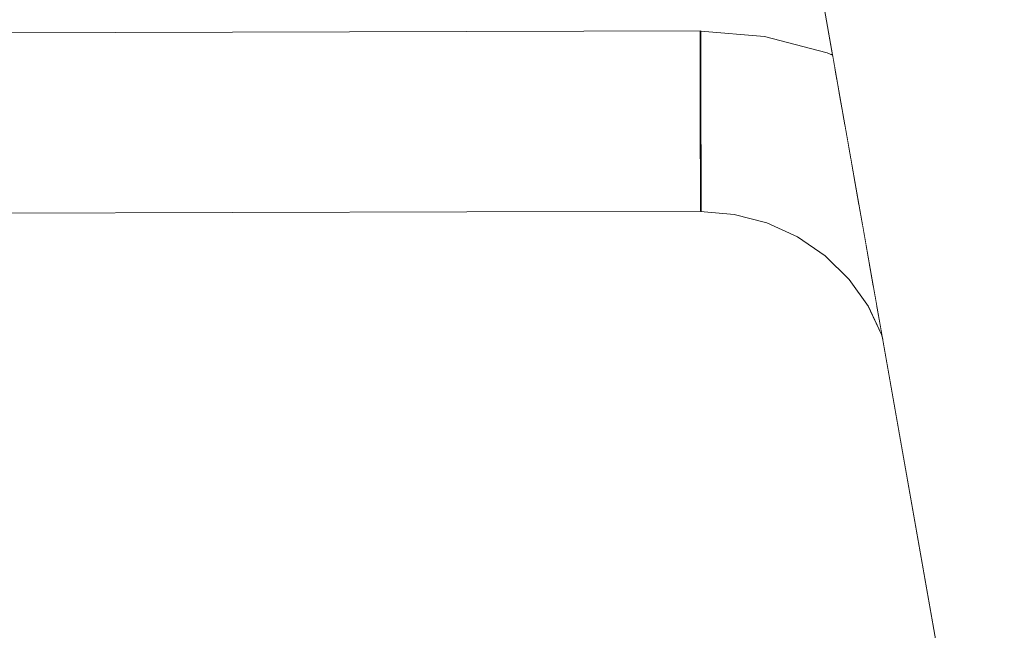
# Model space of a CAD drawing. Header units: millimetres. Extents: x -30280 to 309309, y -17460 to 4378.
# Tile 920 of 1056: x 252846 to 252933, y -13094 to -13040. Entities that reach past the tile are written whole.
import ezdxf

# ---------------------------------------------------------------- set-up
doc = ezdxf.new("R2010")
doc.units = ezdxf.units.MM
doc.header["$MEASUREMENT"] = 0
doc.linetypes.add('Wipeout_Contour', pattern=[1000, 0, -1000])
for name, color, linetype in [('Nuevo_08_E_Envans secs', 7, 'Continuous'), ('Nuevo_09_EI_Mobiliari general', 7, 'Continuous'), ('Nuevo_Ventanas Archicad', 7, 'Continuous')]:
    doc.layers.add(name, color=color, linetype=linetype)
doc.layers.add('Nuevo_09_EI_Mobiliari general_Pluma_Nº__1', color=7, linetype='Continuous', lineweight=5)

# ---------------------------------------------------------------- blocks, each defined once
blk = doc.blocks.new('Elem Sección_541_6', base_point=(235890.588, -13459.976))
at = {"color": 254, "linetype": 'Wipeout_Contour', "lineweight": 0, "ltscale": 1517989.291840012}
blk.add_wipeout([(248979.884, -11359.976), (254508.641, -11359.976), (254508.641, -13457.976), (254654.197, -13457.976), (254654.197, -11012.976), (248979.884, -11012.976)], dxfattribs=at).dxf.layer = 'Nuevo_08_E_Envans secs'
blk = doc.blocks.new('Elem Sección_543_6', base_point=(235890.588, -13459.976))
at = {"color": 254, "linetype": 'Wipeout_Contour', "lineweight": 0, "ltscale": 31165908.05935061}
blk.add_wipeout([(253368.641, -11399.976), (248979.884, -11399.976), (248979.884, -13305.666), (249022.416, -13068.118), (249023.053, -13065.78), (249026.984, -13043.488), (249005.387, -13043.488), (249005.387, -12987.919), (249005.459, -12987.919), (249019.024, -12561.809), (249441.751, -12561.809), (249455.316, -12987.919), (249455.387, -12987.919), (249455.387, -13043.488), (249433.791, -13043.488), (249437.722, -13065.78), (249438.358, -13068.118), (249480.387, -13302.855), (249522.416, -13068.119), (249523.053, -13065.78), (249526.984, -13043.488), (249505.387, -13043.488), (249505.387, -12987.919), (249505.459, -12987.919), (249519.024, -12561.809), (249941.751, -12561.809), (249955.316, -12987.919), (249955.387, -12987.919), (249955.387, -13043.488), (249933.791, -13043.488), (249937.722, -13065.78), (249938.358, -13068.119), (249980.387, -13302.855), (250022.416, -13068.119), (250023.053, -13065.78), (250026.984, -13043.488), (250005.387, -13043.488), (250005.387, -12987.919), (250005.459, -12987.919), (250019.024, -12561.81), (250441.751, -12561.81), (250455.316, -12987.919), (250455.387, -12987.919), (250455.387, -13043.488), (250433.791, -13043.488), (250437.722, -13065.78), (250438.358, -13068.119), (250480.387, -13302.855), (250522.416, -13068.119), (250523.053, -13065.78), (250526.984, -13043.488), (250505.387, -13043.488), (250505.387, -12987.919), (250505.459, -12987.919), (250519.024, -12561.81), (250941.751, -12561.81), (250955.316, -12987.919), (250955.387, -12987.919), (250955.387, -13043.488), (250933.791, -13043.488), (250937.722, -13065.78), (250938.358, -13068.119), (250980.387, -13302.855), (251022.416, -13068.119), (251023.053, -13065.78), (251026.984, -13043.488), (251005.387, -13043.488), (251005.387, -12987.919), (251005.459, -12987.919), (251019.024, -12561.81), (251441.751, -12561.81), (251455.316, -12987.919), (251455.387, -12987.919), (251455.387, -13043.488), (251433.791, -13043.488), (251437.722, -13065.78), (251438.358, -13068.119), (251480.387, -13302.855), (251522.416, -13068.119), (251523.053, -13065.78), (251526.984, -13043.488), (251505.387, -13043.488), (251505.387, -12987.919), (251505.459, -12987.919), (251519.024, -12561.81), (251941.751, -12561.81), (251955.316, -12987.919), (251955.387, -12987.919), (251955.387, -13043.488), (251933.791, -13043.488), (251937.722, -13065.78), (251938.358, -13068.119), (251980.387, -13302.855), (252022.416, -13068.119), (252023.053, -13065.78), (252026.984, -13043.488), (252005.387, -13043.488), (252005.387, -12987.919), (252005.459, -12987.919), (252019.024, -12561.81), (252441.751, -12561.81), (252455.316, -12987.919), (252455.387, -12987.919), (252455.387, -13043.488), (252433.791, -13043.488), (252437.722, -13065.78), (252438.358, -13068.119), (252480.387, -13302.855), (252522.416, -13068.119), (252523.053, -13065.78), (252526.984, -13043.488), (252505.387, -13043.488), (252505.387, -12987.919), (252505.459, -12987.919), (252519.024, -12561.81), (252941.751, -12561.81), (252955.316, -12987.919), (252955.387, -12987.919), (252955.387, -13043.488), (252933.791, -13043.488), (252937.722, -13065.78), (252938.358, -13068.119), (252999.567, -13409.976), (253368.641, -13409.976)], dxfattribs=at).dxf.layer = 'Nuevo_Ventanas Archicad'
at = {"color": 254, "linetype": 'Wipeout_Contour', "lineweight": 0, "ltscale": 7085725.743477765}
blk.add_wipeout([(252489.008, -13351.001), (252499.567, -13409.976), (252982.166, -13409.976), (252921.944, -13068.438), (252921.833, -13068.03), (252920.624, -13065.481), (252918.964, -13063.151), (252916.847, -13061.071), (252914.395, -13059.386), (252911.682, -13058.147), (252908.792, -13057.391), (252905.812, -13057.142), (252905.812, -13057.12), (252736.9, -13057.585), (252736.899, -13057.621), (252730.387, -13057.603), (252723.875, -13057.621), (252723.875, -13057.585), (252554.963, -13057.12), (252554.963, -13057.142), (252551.983, -13057.391), (252549.093, -13058.147), (252546.38, -13059.386), (252543.928, -13061.071), (252541.811, -13063.151), (252540.151, -13065.481), (252538.942, -13068.03), (252538.831, -13068.438)], dxfattribs=at).dxf.layer = 'Nuevo_Ventanas Archicad'
blk = doc.blocks.new('Elem Sección_553_6', base_point=(235890.588, -13459.976))
at = {"color": 254, "linetype": 'Wipeout_Contour', "lineweight": 0, "ltscale": 759760.240975}
blk.add_wipeout([(252917.368, -13043.221), (252917.508, -13043.285), (252917.497, -13043.221)], dxfattribs=at).dxf.layer = 'Nuevo_09_EI_Mobiliari general'
at = {"color": 254, "linetype": 'Wipeout_Contour', "lineweight": 0, "ltscale": 759766.891332}
blk.add_wipeout([(252919.014, -13052.601), (252919.17, -13052.708), (252919.118, -13052.414)], dxfattribs=at).dxf.layer = 'Nuevo_09_EI_Mobiliari general'
at = {"color": 254, "linetype": 'Wipeout_Contour', "lineweight": 0, "ltscale": 9616510.659795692}
blk.add_wipeout([(252543.278, -13043.221), (252543.407, -13043.221), (252543.735, -13043.071), (252549.285, -13041.62), (252554.944, -13041.147), (252554.944, -13041.12), (252730.387, -13041.603), (252905.831, -13041.12), (252905.831, -13041.147), (252911.49, -13041.62), (252917.04, -13043.071), (252917.368, -13043.221), (252917.497, -13043.221), (252915.922, -13034.287), (252915.153, -13031.419), (252913.897, -13028.729), (252912.191, -13026.298), (252910.089, -13024.201), (252907.654, -13022.502), (252904.961, -13021.252), (252902.091, -13020.49), (252899.133, -13020.239), (252899.133, -13020.217), (252743.579, -13020.652), (252743.579, -13020.725), (252730.387, -13020.689), (252717.196, -13020.725), (252717.196, -13020.652), (252561.642, -13020.217), (252561.642, -13020.239), (252558.684, -13020.49), (252555.814, -13021.252), (252553.12, -13022.502), (252550.685, -13024.201), (252548.583, -13026.298), (252546.878, -13028.729), (252545.622, -13031.419), (252544.853, -13034.287)], dxfattribs=at).dxf.layer = 'Nuevo_09_EI_Mobiliari general'
at = {"color": 254, "linetype": 'Wipeout_Contour', "lineweight": 0, "ltscale": 2532658.698851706}
blk.add_wipeout([(252913.566, -13007.674), (252915.63, -13008.632), (252920.357, -13011.93), (252924.437, -13016.001), (252927.747, -13020.719), (252930.186, -13025.942), (252931.679, -13031.509), (252933.744, -13043.221), (252955.387, -13043.221), (252955.387, -13007.674)], dxfattribs=at).dxf.layer = 'Nuevo_09_EI_Mobiliari general'
at = {"color": 254, "linetype": 'Wipeout_Contour', "lineweight": 0, "ltscale": 1013234.371735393}
blk.add_wipeout([(252925.168, -13032.657), (252923.8, -13032.898), (252998.753, -13457.976), (253000.164, -13457.976)], dxfattribs=at).dxf.layer = 'Nuevo_09_EI_Mobiliari general'
at = {"color": 254, "linetype": 'Wipeout_Contour', "lineweight": 0, "ltscale": 1013013.536692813}
blk.add_wipeout([(252917.04, -13043.071), (252917.081, -13043.2), (252917.53, -13043.405), (252917.508, -13043.285)], dxfattribs=at).dxf.layer = 'Nuevo_09_EI_Mobiliari general'
at = {"color": 254, "linetype": 'Wipeout_Contour', "lineweight": 0, "ltscale": 1013228.846770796}
blk.add_wipeout([(252923.8, -13032.898), (252922.432, -13033.139), (252997.342, -13457.976), (252998.753, -13457.976)], dxfattribs=at).dxf.layer = 'Nuevo_09_EI_Mobiliari general'
at = {"color": 254, "linetype": 'Wipeout_Contour', "lineweight": 0, "ltscale": 1013001.387516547}
blk.add_wipeout([(252911.49, -13041.62), (252911.511, -13041.743), (252917.081, -13043.2), (252917.04, -13043.071)], dxfattribs=at).dxf.layer = 'Nuevo_09_EI_Mobiliari general'
at = {"color": 254, "linetype": 'Wipeout_Contour', "lineweight": 0, "ltscale": 1266221.086686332}
blk.add_wipeout([(252905.83, -13041.242), (252905.83, -13041.269), (252911.511, -13041.743), (252911.49, -13041.62), (252905.831, -13041.147)], dxfattribs=at).dxf.layer = 'Nuevo_09_EI_Mobiliari general'
at = {"color": 254, "linetype": 'Wipeout_Contour', "lineweight": 0, "ltscale": 1013013.770234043}
blk.add_wipeout([(252917.081, -13043.2), (252917.04, -13043.554), (252917.601, -13043.81), (252917.53, -13043.405)], dxfattribs=at).dxf.layer = 'Nuevo_09_EI_Mobiliari general'
at = {"color": 254, "linetype": 'Wipeout_Contour', "lineweight": 0, "ltscale": 1013001.437537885}
blk.add_wipeout([(252911.511, -13041.743), (252911.49, -13042.102), (252917.04, -13043.554), (252917.081, -13043.2)], dxfattribs=at).dxf.layer = 'Nuevo_09_EI_Mobiliari general'
at = {"color": 254, "linetype": 'Wipeout_Contour', "lineweight": 0, "ltscale": 1266221.168074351}
blk.add_wipeout([(252905.83, -13041.269), (252905.831, -13041.603), (252905.831, -13041.629), (252911.49, -13042.102), (252911.511, -13041.743)], dxfattribs=at).dxf.layer = 'Nuevo_09_EI_Mobiliari general'
at = {"color": 254, "linetype": 'Wipeout_Contour', "lineweight": 0, "ltscale": 1013013.841488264}
blk.add_wipeout([(252917.04, -13043.554), (252916.917, -13044.122), (252917.721, -13044.489), (252917.601, -13043.81)], dxfattribs=at).dxf.layer = 'Nuevo_09_EI_Mobiliari general'
at = {"color": 254, "linetype": 'Wipeout_Contour', "lineweight": 0, "ltscale": 1013001.294679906}
blk.add_wipeout([(252911.49, -13042.102), (252911.428, -13042.686), (252916.917, -13044.122), (252917.04, -13043.554)], dxfattribs=at).dxf.layer = 'Nuevo_09_EI_Mobiliari general'
at = {"color": 254, "linetype": 'Wipeout_Contour', "lineweight": 0, "ltscale": 1266221.229750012}
blk.add_wipeout([(252905.831, -13041.629), (252905.832, -13042.192), (252905.832, -13042.219), (252911.428, -13042.686), (252911.49, -13042.102)], dxfattribs=at).dxf.layer = 'Nuevo_09_EI_Mobiliari general'
at = {"color": 254, "linetype": 'Wipeout_Contour', "lineweight": 0, "ltscale": 1013013.926474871}
blk.add_wipeout([(252916.717, -13044.887), (252917.885, -13045.421), (252917.721, -13044.489), (252916.917, -13044.122)], dxfattribs=at).dxf.layer = 'Nuevo_09_EI_Mobiliari general'
at = {"color": 254, "linetype": 'Wipeout_Contour', "lineweight": 0, "ltscale": 1012617.00502266}
blk.add_wipeout([(252730.387, -13041.603), (252730.387, -13041.724), (252905.83, -13041.242), (252905.831, -13041.12)], dxfattribs=at).dxf.layer = 'Nuevo_09_EI_Mobiliari general'
at = {"color": 254, "linetype": 'Wipeout_Contour', "lineweight": 0, "ltscale": 1013000.95611175}
blk.add_wipeout([(252911.327, -13043.478), (252916.717, -13044.887), (252916.917, -13044.122), (252911.428, -13042.686)], dxfattribs=at).dxf.layer = 'Nuevo_09_EI_Mobiliari general'
at = {"color": 254, "linetype": 'Wipeout_Contour', "lineweight": 0, "ltscale": 1012978.821394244}
blk.add_wipeout([(252905.832, -13042.219), (252905.833, -13043.019), (252911.327, -13043.478), (252911.428, -13042.686)], dxfattribs=at).dxf.layer = 'Nuevo_09_EI_Mobiliari general'
at = {"color": 254, "linetype": 'Wipeout_Contour', "lineweight": 0, "ltscale": 1013014.007337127}
blk.add_wipeout([(252916.717, -13044.887), (252916.445, -13045.826), (252918.089, -13046.577), (252917.885, -13045.421)], dxfattribs=at).dxf.layer = 'Nuevo_09_EI_Mobiliari general'
at = {"color": 254, "linetype": 'Wipeout_Contour', "lineweight": 0, "ltscale": 1012617.05474054}
blk.add_wipeout([(252730.387, -13042.085), (252905.831, -13041.603), (252905.83, -13041.242), (252730.387, -13041.724)], dxfattribs=at).dxf.layer = 'Nuevo_09_EI_Mobiliari general'
at = {"color": 254, "linetype": 'Wipeout_Contour', "lineweight": 0, "ltscale": 1013000.432299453}
blk.add_wipeout([(252911.327, -13043.478), (252911.19, -13044.452), (252916.445, -13045.826), (252916.717, -13044.887)], dxfattribs=at).dxf.layer = 'Nuevo_09_EI_Mobiliari general'
at = {"color": 254, "linetype": 'Wipeout_Contour', "lineweight": 0, "ltscale": 1266221.278138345}
blk.add_wipeout([(252905.833, -13043.019), (252905.836, -13043.978), (252905.836, -13044.005), (252911.19, -13044.452), (252911.327, -13043.478)], dxfattribs=at).dxf.layer = 'Nuevo_09_EI_Mobiliari general'
at = {"color": 254, "linetype": 'Wipeout_Contour', "lineweight": 0, "ltscale": 1013014.072123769}
blk.add_wipeout([(252916.445, -13045.826), (252916.11, -13046.911), (252918.326, -13047.923), (252918.089, -13046.577)], dxfattribs=at).dxf.layer = 'Nuevo_09_EI_Mobiliari general'
at = {"color": 254, "linetype": 'Wipeout_Contour', "lineweight": 0, "ltscale": 1012617.154004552}
blk.add_wipeout([(252905.831, -13041.603), (252730.387, -13042.085), (252730.387, -13042.674), (252905.832, -13042.192)], dxfattribs=at).dxf.layer = 'Nuevo_09_EI_Mobiliari general'
at = {"color": 254, "linetype": 'Wipeout_Contour', "lineweight": 0, "ltscale": 1012999.739313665}
blk.add_wipeout([(252911.19, -13044.452), (252911.021, -13045.58), (252916.11, -13046.911), (252916.445, -13045.826)], dxfattribs=at).dxf.layer = 'Nuevo_09_EI_Mobiliari general'
at = {"layer": 'Nuevo_09_EI_Mobiliari general_Pluma_Nº__1', "color": 7, "linetype": 'Continuous', "lineweight": 5}
for p, q in [((252905.831, -13041.12), (252723.831, -13041.621)), ((252905.768, -13041.142), (252905.768, -13041.242)), ((252905.768, -13041.242), (252905.768, -13041.603)), ((252905.831, -13041.12), (252905.83, -13041.242)), ((252905.83, -13041.242), (252905.831, -13041.603)), ((252911.49, -13041.62), (252905.831, -13041.147))]:
    blk.add_line(p, q, dxfattribs=at)
at = {"color": 254, "linetype": 'Wipeout_Contour', "lineweight": 0, "ltscale": 1012617.299801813}
blk.add_wipeout([(252905.832, -13042.192), (252730.387, -13042.674), (252730.387, -13043.474), (252905.833, -13042.992)], dxfattribs=at).dxf.layer = 'Nuevo_09_EI_Mobiliari general'
at = {"color": 254, "linetype": 'Wipeout_Contour', "lineweight": 0, "ltscale": 1266221.265653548}
blk.add_wipeout([(252905.836, -13044.005), (252905.838, -13045.12), (252905.838, -13045.147), (252911.021, -13045.58), (252911.19, -13044.452)], dxfattribs=at).dxf.layer = 'Nuevo_09_EI_Mobiliari general'
at = {"color": 254, "linetype": 'Wipeout_Contour', "lineweight": 0, "ltscale": 1013014.114434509}
blk.add_wipeout([(252915.721, -13048.107), (252918.59, -13049.418), (252918.326, -13047.923), (252916.11, -13046.911)], dxfattribs=at).dxf.layer = 'Nuevo_09_EI_Mobiliari general'
at = {"layer": 'Nuevo_09_EI_Mobiliari general_Pluma_Nº__1', "color": 7, "linetype": 'Continuous', "lineweight": 5}
for p, q in [((252905.768, -13041.603), (252905.769, -13042.192)), ((252905.831, -13041.603), (252905.832, -13042.192))]:
    blk.add_line(p, q, dxfattribs=at)
at = {"color": 254, "linetype": 'Wipeout_Contour', "lineweight": 0, "ltscale": 1012617.487713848}
blk.add_wipeout([(252730.387, -13043.474), (252730.387, -13044.46), (252905.836, -13043.978), (252905.833, -13042.992)], dxfattribs=at).dxf.layer = 'Nuevo_09_EI_Mobiliari general'
at = {"color": 254, "linetype": 'Wipeout_Contour', "lineweight": 0, "ltscale": 1012998.898334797}
blk.add_wipeout([(252911.021, -13045.58), (252910.826, -13046.827), (252915.721, -13048.107), (252916.11, -13046.911)], dxfattribs=at).dxf.layer = 'Nuevo_09_EI_Mobiliari general'
at = {"layer": 'Nuevo_09_EI_Mobiliari general_Pluma_Nº__1', "color": 7, "linetype": 'Continuous', "lineweight": 5}
for p, q in [((252905.769, -13042.192), (252905.771, -13042.992)), ((252905.832, -13042.192), (252905.833, -13042.992))]:
    blk.add_line(p, q, dxfattribs=at)
at = {"color": 254, "linetype": 'Wipeout_Contour', "lineweight": 0, "ltscale": 1266221.229696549}
blk.add_wipeout([(252905.838, -13045.147), (252905.842, -13046.384), (252905.842, -13046.411), (252910.826, -13046.827), (252911.021, -13045.58)], dxfattribs=at).dxf.layer = 'Nuevo_09_EI_Mobiliari general'
at = {"color": 254, "linetype": 'Wipeout_Contour', "lineweight": 0, "ltscale": 1013014.131035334}
blk.add_wipeout([(252915.292, -13049.38), (252918.872, -13051.016), (252918.59, -13049.418), (252915.721, -13048.107)], dxfattribs=at).dxf.layer = 'Nuevo_09_EI_Mobiliari general'
at = {"color": 254, "linetype": 'Wipeout_Contour', "lineweight": 0, "ltscale": 1012617.712031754}
blk.add_wipeout([(252730.387, -13044.46), (252730.387, -13045.603), (252905.838, -13045.12), (252905.836, -13043.978)], dxfattribs=at).dxf.layer = 'Nuevo_09_EI_Mobiliari general'
at = {"color": 254, "linetype": 'Wipeout_Contour', "lineweight": 0, "ltscale": 1012997.935001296}
blk.add_wipeout([(252910.826, -13046.827), (252910.609, -13048.156), (252915.292, -13049.38), (252915.721, -13048.107)], dxfattribs=at).dxf.layer = 'Nuevo_09_EI_Mobiliari general'
at = {"layer": 'Nuevo_09_EI_Mobiliari general_Pluma_Nº__1', "color": 7, "linetype": 'Continuous', "lineweight": 5}
for p, q in [((252905.771, -13042.992), (252905.773, -13043.978)), ((252905.833, -13042.992), (252905.836, -13043.978))]:
    blk.add_line(p, q, dxfattribs=at)
at = {"color": 254, "linetype": 'Wipeout_Contour', "lineweight": 0, "ltscale": 1266221.171629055}
blk.add_wipeout([(252905.842, -13046.411), (252905.845, -13047.731), (252905.845, -13047.758), (252910.609, -13048.156), (252910.826, -13046.827)], dxfattribs=at).dxf.layer = 'Nuevo_09_EI_Mobiliari general'
at = {"color": 254, "linetype": 'Wipeout_Contour', "lineweight": 0, "ltscale": 1266269.198989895}
blk.add_wipeout([(252914.833, -13050.69), (252919.014, -13052.601), (252919.118, -13052.414), (252918.872, -13051.016), (252915.292, -13049.38)], dxfattribs=at).dxf.layer = 'Nuevo_09_EI_Mobiliari general'
at = {"color": 254, "linetype": 'Wipeout_Contour', "lineweight": 0, "ltscale": 1012617.965956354}
blk.add_wipeout([(252905.838, -13045.12), (252730.387, -13045.603), (252730.387, -13046.866), (252905.842, -13046.384)], dxfattribs=at).dxf.layer = 'Nuevo_09_EI_Mobiliari general'
at = {"color": 254, "linetype": 'Wipeout_Contour', "lineweight": 0, "ltscale": 1012996.878621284}
blk.add_wipeout([(252910.609, -13048.156), (252910.379, -13049.526), (252914.833, -13050.69), (252915.292, -13049.38)], dxfattribs=at).dxf.layer = 'Nuevo_09_EI_Mobiliari general'
at = {"color": 254, "linetype": 'Wipeout_Contour', "lineweight": 0, "ltscale": 1013022.205890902}
blk.add_wipeout([(252919.014, -13052.601), (252918.322, -13053.808), (252919.508, -13054.623), (252919.17, -13052.708)], dxfattribs=at).dxf.layer = 'Nuevo_09_EI_Mobiliari general'
at = {"layer": 'Nuevo_09_EI_Mobiliari general_Pluma_Nº__1', "color": 7, "linetype": 'Continuous', "lineweight": 5}
for p, q in [((252905.773, -13043.978), (252905.776, -13045.12)), ((252905.836, -13043.978), (252905.838, -13045.12))]:
    blk.add_line(p, q, dxfattribs=at)
at = {"color": 254, "linetype": 'Wipeout_Contour', "lineweight": 0, "ltscale": 1012978.183146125}
blk.add_wipeout([(252905.782, -13047.753), (252905.786, -13049.142), (252910.379, -13049.526), (252910.609, -13048.156)], dxfattribs=at).dxf.layer = 'Nuevo_09_EI_Mobiliari general'
at = {"color": 254, "linetype": 'Wipeout_Contour', "lineweight": 0, "ltscale": 1013012.86219651}
blk.add_wipeout([(252914.833, -13050.69), (252914.361, -13051.998), (252918.322, -13053.808), (252919.014, -13052.601)], dxfattribs=at).dxf.layer = 'Nuevo_09_EI_Mobiliari general'
at = {"color": 254, "linetype": 'Wipeout_Contour', "lineweight": 0, "ltscale": 1012618.241772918}
blk.add_wipeout([(252905.842, -13046.384), (252730.387, -13046.866), (252730.387, -13048.213), (252905.845, -13047.731)], dxfattribs=at).dxf.layer = 'Nuevo_09_EI_Mobiliari general'
at = {"color": 254, "linetype": 'Wipeout_Contour', "lineweight": 0, "ltscale": 1012995.761272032}
blk.add_wipeout([(252910.379, -13049.526), (252910.141, -13050.895), (252914.361, -13051.998), (252914.833, -13050.69)], dxfattribs=at).dxf.layer = 'Nuevo_09_EI_Mobiliari general'
at = {"color": 254, "linetype": 'Wipeout_Contour', "lineweight": 0, "ltscale": 1013021.945049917}
blk.add_wipeout([(252917.63, -13054.973), (252919.837, -13056.49), (252919.508, -13054.623), (252918.322, -13053.808)], dxfattribs=at).dxf.layer = 'Nuevo_09_EI_Mobiliari general'
at = {"layer": 'Nuevo_09_EI_Mobiliari general_Pluma_Nº__1', "color": 7, "linetype": 'Continuous', "lineweight": 5}
for p, q in [((252905.776, -13045.12), (252905.779, -13046.384)), ((252905.838, -13045.12), (252905.842, -13046.384))]:
    blk.add_line(p, q, dxfattribs=at)
at = {"color": 254, "linetype": 'Wipeout_Contour', "lineweight": 0, "ltscale": 1012978.011101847}
blk.add_wipeout([(252905.786, -13049.142), (252905.79, -13050.531), (252910.141, -13050.895), (252910.379, -13049.526)], dxfattribs=at).dxf.layer = 'Nuevo_09_EI_Mobiliari general'
at = {"color": 254, "linetype": 'Wipeout_Contour', "lineweight": 0, "ltscale": 1013010.792818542}
blk.add_wipeout([(252914.361, -13051.998), (252913.889, -13053.263), (252917.63, -13054.973), (252918.322, -13053.808)], dxfattribs=at).dxf.layer = 'Nuevo_09_EI_Mobiliari general'
at = {"color": 254, "linetype": 'Wipeout_Contour', "lineweight": 0, "ltscale": 1772156.246713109}
blk.add_wipeout([(252905.845, -13047.731), (252723.846, -13048.231), (252723.849, -13049.585), (252730.387, -13049.603), (252905.786, -13049.12), (252905.782, -13047.753), (252905.845, -13047.758)], dxfattribs=at).dxf.layer = 'Nuevo_09_EI_Mobiliari general'
at = {"color": 254, "linetype": 'Wipeout_Contour', "lineweight": 0, "ltscale": 1012994.616815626}
blk.add_wipeout([(252910.141, -13050.895), (252909.903, -13052.221), (252913.889, -13053.263), (252914.361, -13051.998)], dxfattribs=at).dxf.layer = 'Nuevo_09_EI_Mobiliari general'
at = {"color": 254, "linetype": 'Wipeout_Contour', "lineweight": 0, "ltscale": 1013021.578241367}
blk.add_wipeout([(252917.63, -13054.973), (252916.958, -13056.06), (252920.147, -13058.252), (252919.836, -13056.489)], dxfattribs=at).dxf.layer = 'Nuevo_09_EI_Mobiliari general'
at = {"layer": 'Nuevo_09_EI_Mobiliari general_Pluma_Nº__1', "color": 7, "linetype": 'Continuous', "lineweight": 5}
for p, q in [((252905.779, -13046.384), (252905.782, -13047.731)), ((252905.842, -13046.384), (252905.845, -13047.731))]:
    blk.add_line(p, q, dxfattribs=at)
at = {"color": 254, "linetype": 'Wipeout_Contour', "lineweight": 0, "ltscale": 1012977.826487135}
blk.add_wipeout([(252905.79, -13050.531), (252905.794, -13051.878), (252909.903, -13052.221), (252910.141, -13050.895)], dxfattribs=at).dxf.layer = 'Nuevo_09_EI_Mobiliari general'
at = {"color": 254, "linetype": 'Wipeout_Contour', "lineweight": 0, "ltscale": 1013008.745110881}
blk.add_wipeout([(252913.889, -13053.263), (252913.431, -13054.448), (252916.958, -13056.06), (252917.63, -13054.973)], dxfattribs=at).dxf.layer = 'Nuevo_09_EI_Mobiliari general'
at = {"color": 254, "linetype": 'Wipeout_Contour', "lineweight": 0, "ltscale": 759770.549772}
blk.add_wipeout([(252920.147, -13058.252), (252919.336, -13059.104), (252920.499, -13060.246)], dxfattribs=at).dxf.layer = 'Nuevo_09_EI_Mobiliari general'
at = {"color": 254, "linetype": 'Wipeout_Contour', "lineweight": 0, "ltscale": 1265699.235804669}
blk.add_wipeout([(252730.387, -13049.603), (252736.925, -13049.621), (252736.921, -13050.974), (252905.79, -13050.509), (252905.786, -13049.12)], dxfattribs=at).dxf.layer = 'Nuevo_09_EI_Mobiliari general'
at = {"color": 254, "linetype": 'Wipeout_Contour', "lineweight": 0, "ltscale": 1012993.47986257}
blk.add_wipeout([(252909.903, -13052.221), (252909.672, -13053.466), (252913.431, -13054.448), (252913.889, -13053.263)], dxfattribs=at).dxf.layer = 'Nuevo_09_EI_Mobiliari general'
at = {"color": 254, "linetype": 'Wipeout_Contour', "lineweight": 0, "ltscale": 1013020.193092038}
blk.add_wipeout([(252916.958, -13056.06), (252916.328, -13057.037), (252919.336, -13059.104), (252920.147, -13058.252)], dxfattribs=at).dxf.layer = 'Nuevo_09_EI_Mobiliari general'
at = {"layer": 'Nuevo_09_EI_Mobiliari general_Pluma_Nº__1', "color": 7, "linetype": 'Continuous', "lineweight": 5}
for p, q in [((252905.782, -13047.731), (252905.786, -13049.12)), ((252905.845, -13047.731), (252905.849, -13049.12))]:
    blk.add_line(p, q, dxfattribs=at)
at = {"color": 254, "linetype": 'Wipeout_Contour', "lineweight": 0, "ltscale": 1012977.634715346}
blk.add_wipeout([(252905.794, -13051.878), (252905.798, -13053.142), (252909.672, -13053.466), (252909.903, -13052.221)], dxfattribs=at).dxf.layer = 'Nuevo_09_EI_Mobiliari general'
at = {"color": 254, "linetype": 'Wipeout_Contour', "lineweight": 0, "ltscale": 1013006.781085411}
blk.add_wipeout([(252913.431, -13054.448), (252913.001, -13055.516), (252916.328, -13057.037), (252916.958, -13056.06)], dxfattribs=at).dxf.layer = 'Nuevo_09_EI_Mobiliari general'
at = {"color": 254, "linetype": 'Wipeout_Contour', "lineweight": 0, "ltscale": 1013026.953233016}
blk.add_wipeout([(252919.336, -13059.104), (252918.603, -13059.828), (252920.807, -13061.993), (252920.499, -13060.247)], dxfattribs=at).dxf.layer = 'Nuevo_09_EI_Mobiliari general'
at = {"color": 254, "linetype": 'Wipeout_Contour', "lineweight": 0, "ltscale": 1265847.70546214}
blk.add_wipeout([(252905.79, -13050.509), (252723.853, -13051.01), (252723.857, -13052.357), (252905.794, -13051.856), (252905.79, -13050.531)], dxfattribs=at).dxf.layer = 'Nuevo_09_EI_Mobiliari general'
at = {"color": 254, "linetype": 'Wipeout_Contour', "lineweight": 0, "ltscale": 1012992.38471789}
blk.add_wipeout([(252909.672, -13053.466), (252909.456, -13054.589), (252913.001, -13055.516), (252913.431, -13054.448)], dxfattribs=at).dxf.layer = 'Nuevo_09_EI_Mobiliari general'
at = {"color": 254, "linetype": 'Wipeout_Contour', "lineweight": 0, "ltscale": 1013017.62629736}
blk.add_wipeout([(252915.759, -13057.873), (252918.603, -13059.828), (252919.336, -13059.104), (252916.328, -13057.037)], dxfattribs=at).dxf.layer = 'Nuevo_09_EI_Mobiliari general'
at = {"color": 254, "linetype": 'Wipeout_Contour', "lineweight": 0, "ltscale": 759773.466534}
blk.add_wipeout([(252920.304, -13062.694), (252921.137, -13063.864), (252920.871, -13062.353)], dxfattribs=at).dxf.layer = 'Nuevo_09_EI_Mobiliari general'
at = {"layer": 'Nuevo_09_EI_Mobiliari general_Pluma_Nº__1', "color": 7, "linetype": 'Continuous', "lineweight": 5}
for p, q in [((252905.786, -13049.12), (252905.79, -13050.509)), ((252905.849, -13049.12), (252905.853, -13050.509))]:
    blk.add_line(p, q, dxfattribs=at)
at = {"color": 254, "linetype": 'Wipeout_Contour', "lineweight": 0, "ltscale": 1012977.441342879}
blk.add_wipeout([(252905.798, -13053.142), (252905.801, -13054.284), (252909.456, -13054.589), (252909.672, -13053.466)], dxfattribs=at).dxf.layer = 'Nuevo_09_EI_Mobiliari general'
at = {"color": 254, "linetype": 'Wipeout_Contour', "lineweight": 0, "ltscale": 1013004.960134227}
blk.add_wipeout([(252913.001, -13055.516), (252912.612, -13056.435), (252915.759, -13057.873), (252916.328, -13057.037)], dxfattribs=at).dxf.layer = 'Nuevo_09_EI_Mobiliari general'
at = {"color": 254, "linetype": 'Wipeout_Contour', "lineweight": 0, "ltscale": 1266283.270178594}
blk.add_wipeout([(252917.97, -13060.401), (252920.304, -13062.694), (252920.871, -13062.353), (252920.807, -13061.993), (252918.603, -13059.828)], dxfattribs=at).dxf.layer = 'Nuevo_09_EI_Mobiliari general'
at = {"color": 254, "linetype": 'Wipeout_Contour', "lineweight": 0, "ltscale": 2025064.01678773}
blk.add_wipeout([(252730.387, -13052.339), (252723.857, -13052.357), (252723.861, -13053.621), (252905.798, -13053.12), (252905.794, -13051.878), (252905.794, -13051.856), (252736.918, -13052.321), (252736.917, -13052.357)], dxfattribs=at).dxf.layer = 'Nuevo_09_EI_Mobiliari general'
at = {"color": 254, "linetype": 'Wipeout_Contour', "lineweight": 0, "ltscale": 1012991.364346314}
blk.add_wipeout([(252909.456, -13054.589), (252909.26, -13055.559), (252912.612, -13056.435), (252913.001, -13055.516)], dxfattribs=at).dxf.layer = 'Nuevo_09_EI_Mobiliari general'
at = {"color": 254, "linetype": 'Wipeout_Contour', "lineweight": 0, "ltscale": 1013015.343874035}
blk.add_wipeout([(252915.759, -13057.873), (252915.267, -13058.544), (252917.97, -13060.401), (252918.603, -13059.828)], dxfattribs=at).dxf.layer = 'Nuevo_09_EI_Mobiliari general'
at = {"color": 254, "linetype": 'Wipeout_Contour', "lineweight": 0, "ltscale": 1013030.949048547}
blk.add_wipeout([(252920.304, -13062.694), (252919.691, -13063.002), (252921.411, -13065.416), (252921.137, -13063.864)], dxfattribs=at).dxf.layer = 'Nuevo_09_EI_Mobiliari general'
at = {"layer": 'Nuevo_09_EI_Mobiliari general_Pluma_Nº__1', "color": 7, "linetype": 'Continuous', "lineweight": 5}
for p, q in [((252905.79, -13050.509), (252905.794, -13051.856)), ((252905.853, -13050.509), (252905.857, -13051.856))]:
    blk.add_line(p, q, dxfattribs=at)
at = {"color": 254, "linetype": 'Wipeout_Contour', "lineweight": 0, "ltscale": 1012977.251917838}
blk.add_wipeout([(252905.801, -13054.284), (252905.804, -13055.27), (252909.26, -13055.559), (252909.456, -13054.589)], dxfattribs=at).dxf.layer = 'Nuevo_09_EI_Mobiliari general'
at = {"color": 254, "linetype": 'Wipeout_Contour', "lineweight": 0, "ltscale": 1013003.337235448}
blk.add_wipeout([(252912.277, -13057.177), (252915.267, -13058.544), (252915.759, -13057.873), (252912.612, -13056.435)], dxfattribs=at).dxf.layer = 'Nuevo_09_EI_Mobiliari general'
at = {"color": 254, "linetype": 'Wipeout_Contour', "lineweight": 0, "ltscale": 1013023.678162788}
blk.add_wipeout([(252917.97, -13060.401), (252917.457, -13060.807), (252919.691, -13063.002), (252920.304, -13062.694)], dxfattribs=at).dxf.layer = 'Nuevo_09_EI_Mobiliari general'
at = {"color": 254, "linetype": 'Wipeout_Contour', "lineweight": 0, "ltscale": 759775.839114}
blk.add_wipeout([(252921.436, -13065.557), (252920.994, -13065.618), (252921.714, -13067.137)], dxfattribs=at).dxf.layer = 'Nuevo_09_EI_Mobiliari general'
at = {"color": 254, "linetype": 'Wipeout_Contour', "lineweight": 0, "ltscale": 1265874.454977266}
blk.add_wipeout([(252736.914, -13053.585), (252736.91, -13054.727), (252905.801, -13054.263), (252905.798, -13053.142), (252905.798, -13053.12)], dxfattribs=at).dxf.layer = 'Nuevo_09_EI_Mobiliari general'
at = {"color": 254, "linetype": 'Wipeout_Contour', "lineweight": 0, "ltscale": 1012990.44939351}
blk.add_wipeout([(252909.091, -13056.344), (252912.277, -13057.177), (252912.612, -13056.435), (252909.26, -13055.559)], dxfattribs=at).dxf.layer = 'Nuevo_09_EI_Mobiliari general'
at = {"color": 254, "linetype": 'Wipeout_Contour', "lineweight": 0, "ltscale": 1013013.414767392}
blk.add_wipeout([(252915.267, -13058.544), (252914.868, -13059.028), (252917.457, -13060.807), (252917.97, -13060.401)], dxfattribs=at).dxf.layer = 'Nuevo_09_EI_Mobiliari general'
at = {"color": 254, "linetype": 'Wipeout_Contour', "lineweight": 0, "ltscale": 1266288.294751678}
blk.add_wipeout([(252919.691, -13063.002), (252919.24, -13063.156), (252920.994, -13065.618), (252921.436, -13065.557), (252921.411, -13065.416)], dxfattribs=at).dxf.layer = 'Nuevo_09_EI_Mobiliari general'
at = {"layer": 'Nuevo_09_EI_Mobiliari general_Pluma_Nº__1', "color": 7, "linetype": 'Continuous', "lineweight": 5}
for p, q in [((252905.794, -13051.856), (252905.798, -13053.12)), ((252905.857, -13051.856), (252905.86, -13053.12))]:
    blk.add_line(p, q, dxfattribs=at)
at = {"color": 254, "linetype": 'Wipeout_Contour', "lineweight": 0, "ltscale": 1012977.071849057}
blk.add_wipeout([(252909.26, -13055.559), (252905.804, -13055.27), (252905.807, -13056.07), (252909.091, -13056.344)], dxfattribs=at).dxf.layer = 'Nuevo_09_EI_Mobiliari general'
at = {"color": 254, "linetype": 'Wipeout_Contour', "lineweight": 0, "ltscale": 1013001.961309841}
blk.add_wipeout([(252912.277, -13057.177), (252912.005, -13057.72), (252914.868, -13059.028), (252915.267, -13058.544)], dxfattribs=at).dxf.layer = 'Nuevo_09_EI_Mobiliari general'
at = {"color": 254, "linetype": 'Wipeout_Contour', "lineweight": 0, "ltscale": 1013021.775287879}
blk.add_wipeout([(252917.457, -13060.807), (252917.079, -13061.033), (252919.24, -13063.156), (252919.691, -13063.002)], dxfattribs=at).dxf.layer = 'Nuevo_09_EI_Mobiliari general'
at = {"color": 254, "linetype": 'Wipeout_Contour', "lineweight": 0, "ltscale": 1013034.348769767}
blk.add_wipeout([(252920.682, -13065.562), (252921.883, -13068.097), (252921.714, -13067.137), (252920.994, -13065.618)], dxfattribs=at).dxf.layer = 'Nuevo_09_EI_Mobiliari general'
at = {"color": 254, "linetype": 'Wipeout_Contour', "lineweight": 0, "ltscale": 1012989.66729774}
blk.add_wipeout([(252909.091, -13056.344), (252908.954, -13056.922), (252912.005, -13057.72), (252912.277, -13057.177)], dxfattribs=at).dxf.layer = 'Nuevo_09_EI_Mobiliari general'
at = {"color": 254, "linetype": 'Wipeout_Contour', "lineweight": 0, "ltscale": 1013011.897152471}
blk.add_wipeout([(252914.868, -13059.028), (252914.575, -13059.312), (252917.079, -13061.033), (252917.457, -13060.807)], dxfattribs=at).dxf.layer = 'Nuevo_09_EI_Mobiliari general'
at = {"color": 254, "linetype": 'Wipeout_Contour', "lineweight": 0, "ltscale": 1013028.656328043}
blk.add_wipeout([(252919.24, -13063.156), (252918.964, -13063.151), (252920.682, -13065.562), (252920.994, -13065.618)], dxfattribs=at).dxf.layer = 'Nuevo_09_EI_Mobiliari general'
at = {"color": 254, "linetype": 'Wipeout_Contour', "lineweight": 0, "ltscale": 759777.796543}
blk.add_wipeout([(252921.833, -13068.03), (252921.944, -13068.438), (252921.889, -13068.13)], dxfattribs=at).dxf.layer = 'Nuevo_09_EI_Mobiliari general'
at = {"color": 254, "linetype": 'Wipeout_Contour', "lineweight": 0, "ltscale": 1012976.906301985}
blk.add_wipeout([(252905.807, -13056.07), (252905.809, -13056.659), (252908.954, -13056.922), (252909.091, -13056.344)], dxfattribs=at).dxf.layer = 'Nuevo_09_EI_Mobiliari general'
at = {"color": 254, "linetype": 'Wipeout_Contour', "lineweight": 0, "ltscale": 1013000.873783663}
blk.add_wipeout([(252912.005, -13057.72), (252911.805, -13058.046), (252914.575, -13059.312), (252914.868, -13059.028)], dxfattribs=at).dxf.layer = 'Nuevo_09_EI_Mobiliari general'
at = {"color": 254, "linetype": 'Wipeout_Contour', "lineweight": 0, "ltscale": 1013020.451296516}
blk.add_wipeout([(252917.079, -13061.033), (252916.847, -13061.071), (252918.964, -13063.151), (252919.24, -13063.156)], dxfattribs=at).dxf.layer = 'Nuevo_09_EI_Mobiliari general'
at = {"color": 254, "linetype": 'Wipeout_Contour', "lineweight": 0, "ltscale": 1266293.073610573}
blk.add_wipeout([(252920.682, -13065.562), (252920.624, -13065.481), (252921.833, -13068.03), (252921.889, -13068.13), (252921.883, -13068.097)], dxfattribs=at).dxf.layer = 'Nuevo_09_EI_Mobiliari general'
at = {"color": 254, "linetype": 'Wipeout_Contour', "lineweight": 0, "ltscale": 1013223.405743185}
blk.add_wipeout([(252922.432, -13033.139), (252921.106, -13033.373), (252995.975, -13457.976), (252997.342, -13457.976)], dxfattribs=at).dxf.layer = 'Nuevo_09_EI_Mobiliari general'
at = {"color": 254, "linetype": 'Wipeout_Contour', "lineweight": 0, "ltscale": 1265874.736968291}
blk.add_wipeout([(252736.91, -13054.727), (252736.907, -13055.713), (252905.804, -13055.249), (252905.801, -13054.284), (252905.801, -13054.263)], dxfattribs=at).dxf.layer = 'Nuevo_09_EI_Mobiliari general'
at = {"color": 254, "linetype": 'Wipeout_Contour', "lineweight": 0, "ltscale": 1012989.041517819}
blk.add_wipeout([(252908.954, -13056.922), (252908.854, -13057.274), (252911.805, -13058.046), (252912.005, -13057.72)], dxfattribs=at).dxf.layer = 'Nuevo_09_EI_Mobiliari general'
at = {"color": 254, "linetype": 'Wipeout_Contour', "lineweight": 0, "ltscale": 1013010.836729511}
blk.add_wipeout([(252914.575, -13059.312), (252914.395, -13059.386), (252916.847, -13061.071), (252917.079, -13061.033)], dxfattribs=at).dxf.layer = 'Nuevo_09_EI_Mobiliari general'
at = {"layer": 'Nuevo_09_EI_Mobiliari general_Pluma_Nº__1', "color": 7, "linetype": 'Continuous', "lineweight": 5}
for p, q in [((252905.798, -13053.12), (252905.801, -13054.263)), ((252905.86, -13053.12), (252905.864, -13054.262))]:
    blk.add_line(p, q, dxfattribs=at)
at = {"color": 254, "linetype": 'Wipeout_Contour', "lineweight": 0, "ltscale": 1013218.213982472}
blk.add_wipeout([(252921.106, -13033.373), (252919.861, -13033.593), (252994.691, -13457.976), (252995.975, -13457.976)], dxfattribs=at).dxf.layer = 'Nuevo_09_EI_Mobiliari general'
at = {"color": 254, "linetype": 'Wipeout_Contour', "lineweight": 0, "ltscale": 1012976.760118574}
blk.add_wipeout([(252905.809, -13056.659), (252905.811, -13057.02), (252908.854, -13057.274), (252908.954, -13056.922)], dxfattribs=at).dxf.layer = 'Nuevo_09_EI_Mobiliari general'
at = {"color": 254, "linetype": 'Wipeout_Contour', "lineweight": 0, "ltscale": 1013000.107400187}
blk.add_wipeout([(252911.805, -13058.046), (252911.682, -13058.146), (252914.395, -13059.386), (252914.575, -13059.312)], dxfattribs=at).dxf.layer = 'Nuevo_09_EI_Mobiliari general'
at = {"color": 254, "linetype": 'Wipeout_Contour', "lineweight": 0, "ltscale": 1013213.429140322}
blk.add_wipeout([(252919.861, -13033.593), (252918.736, -13033.791), (252993.531, -13457.976), (252994.691, -13457.976)], dxfattribs=at).dxf.layer = 'Nuevo_09_EI_Mobiliari general'
at = {"color": 254, "linetype": 'Wipeout_Contour', "lineweight": 0, "ltscale": 1012632.955791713}
blk.add_wipeout([(252736.904, -13056.513), (252905.807, -13056.048), (252905.804, -13055.249), (252736.907, -13055.713)], dxfattribs=at).dxf.layer = 'Nuevo_09_EI_Mobiliari general'
at = {"color": 254, "linetype": 'Wipeout_Contour', "lineweight": 0, "ltscale": 1012988.590885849}
blk.add_wipeout([(252908.854, -13057.274), (252908.792, -13057.391), (252911.682, -13058.146), (252911.805, -13058.046)], dxfattribs=at).dxf.layer = 'Nuevo_09_EI_Mobiliari general'
at = {"layer": 'Nuevo_09_EI_Mobiliari general_Pluma_Nº__1', "color": 7, "linetype": 'Continuous', "lineweight": 5}
for p, q in [((252905.801, -13054.263), (252905.804, -13055.249)), ((252905.864, -13054.262), (252905.867, -13055.248)), ((252914.395, -13059.386), (252911.682, -13058.146))]:
    blk.add_line(p, q, dxfattribs=at)
at = {"color": 254, "linetype": 'Wipeout_Contour', "lineweight": 0, "ltscale": 1013209.196682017}
blk.add_wipeout([(252918.736, -13033.791), (252917.765, -13033.962), (252992.53, -13457.976), (252993.531, -13457.976)], dxfattribs=at).dxf.layer = 'Nuevo_09_EI_Mobiliari general'
at = {"color": 254, "linetype": 'Wipeout_Contour', "lineweight": 0, "ltscale": 1012976.63774414}
blk.add_wipeout([(252905.811, -13057.02), (252905.812, -13057.142), (252908.792, -13057.391), (252908.854, -13057.274)], dxfattribs=at).dxf.layer = 'Nuevo_09_EI_Mobiliari general'
at = {"layer": 'Nuevo_09_EI_Mobiliari general_Pluma_Nº__1', "color": 7, "linetype": 'Continuous', "lineweight": 5}
blk.add_line((252911.682, -13058.146), (252908.792, -13057.391), dxfattribs=at)
at = {"color": 254, "linetype": 'Wipeout_Contour', "lineweight": 0, "ltscale": 1013205.645290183}
blk.add_wipeout([(252917.765, -13033.962), (252916.977, -13034.101), (252991.718, -13457.976), (252992.53, -13457.976)], dxfattribs=at).dxf.layer = 'Nuevo_09_EI_Mobiliari general'
at = {"color": 254, "linetype": 'Wipeout_Contour', "lineweight": 0, "ltscale": 1265875.162741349}
blk.add_wipeout([(252736.904, -13056.513), (252736.902, -13057.102), (252905.809, -13056.638), (252905.807, -13056.07), (252905.807, -13056.048)], dxfattribs=at).dxf.layer = 'Nuevo_09_EI_Mobiliari general'
at = {"layer": 'Nuevo_09_EI_Mobiliari general_Pluma_Nº__1', "color": 7, "linetype": 'Continuous', "lineweight": 5}
for p, q in [((252905.804, -13055.249), (252905.807, -13056.048)), ((252905.867, -13055.248), (252905.87, -13056.048))]:
    blk.add_line(p, q, dxfattribs=at)
at = {"color": 254, "linetype": 'Wipeout_Contour', "lineweight": 0, "ltscale": 1013202.882741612}
blk.add_wipeout([(252916.977, -13034.101), (252916.397, -13034.203), (252991.119, -13457.976), (252991.718, -13457.976)], dxfattribs=at).dxf.layer = 'Nuevo_09_EI_Mobiliari general'
at = {"color": 254, "linetype": 'Wipeout_Contour', "lineweight": 0, "ltscale": 1265875.293680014}
blk.add_wipeout([(252736.902, -13057.102), (252736.901, -13057.463), (252905.811, -13056.999), (252905.809, -13056.659), (252905.809, -13056.638)], dxfattribs=at).dxf.layer = 'Nuevo_09_EI_Mobiliari general'
at = {"color": 254, "linetype": 'Wipeout_Contour', "lineweight": 0, "ltscale": 1013200.992956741}
blk.add_wipeout([(252916.397, -13034.203), (252916.042, -13034.266), (252990.753, -13457.976), (252991.119, -13457.976)], dxfattribs=at).dxf.layer = 'Nuevo_09_EI_Mobiliari general'
at = {"color": 254, "linetype": 'Wipeout_Contour', "lineweight": 0, "ltscale": 1265875.364296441}
blk.add_wipeout([(252736.901, -13057.463), (252736.9, -13057.585), (252905.812, -13057.12), (252905.811, -13057.02), (252905.811, -13056.999)], dxfattribs=at).dxf.layer = 'Nuevo_09_EI_Mobiliari general'
at = {"layer": 'Nuevo_09_EI_Mobiliari general_Pluma_Nº__1', "color": 7, "linetype": 'Continuous', "lineweight": 5}
for p, q in [((252905.807, -13056.048), (252905.809, -13056.638)), ((252905.809, -13056.638), (252905.811, -13056.999)), ((252905.87, -13056.048), (252905.872, -13056.638)), ((252905.872, -13056.638), (252905.874, -13056.999)), ((252905.875, -13057.12), (252736.9, -13057.585)), ((252905.811, -13056.999), (252905.812, -13057.142)), ((252908.792, -13057.391), (252905.812, -13057.142)), ((252905.874, -13056.999), (252905.875, -13057.12))]:
    blk.add_line(p, q, dxfattribs=at)
at = {"color": 254, "linetype": 'Wipeout_Contour', "lineweight": 0, "ltscale": 1013200.03343538}
blk.add_wipeout([(252916.042, -13034.266), (252915.922, -13034.287), (252990.63, -13457.976), (252990.753, -13457.976)], dxfattribs=at).dxf.layer = 'Nuevo_09_EI_Mobiliari general'
at = {"layer": 'Nuevo_09_EI_Mobiliari general_Pluma_Nº__1', "color": 7, "linetype": 'Continuous', "lineweight": 5}
for p, q in [((252917.04, -13043.071), (252911.49, -13041.62)), ((252917.508, -13043.285), (252917.04, -13043.071)), ((252917.368, -13043.221), (252917.497, -13043.221)), ((252916.847, -13061.071), (252914.395, -13059.386)), ((252918.964, -13063.151), (252916.847, -13061.071)), ((252920.682, -13065.562), (252918.964, -13063.151)), ((252921.833, -13068.03), (252920.624, -13065.481)), ((252921.944, -13068.438), (252921.833, -13068.03))]:
    blk.add_line(p, q, dxfattribs=at)
at = {"color": 254, "linetype": 'Wipeout_Contour', "lineweight": 0, "ltscale": 1013263.184032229}
blk.add_wipeout([(252931.679, -13031.509), (252931.559, -13031.53), (253006.753, -13457.976), (253006.876, -13457.976)], dxfattribs=at).dxf.layer = 'Nuevo_09_EI_Mobiliari general'
at = {"color": 254, "linetype": 'Wipeout_Contour', "lineweight": 0, "ltscale": 1013262.224669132}
blk.add_wipeout([(252931.559, -13031.53), (252931.204, -13031.593), (253006.386, -13457.976), (253006.753, -13457.976)], dxfattribs=at).dxf.layer = 'Nuevo_09_EI_Mobiliari general'
at = {"color": 254, "linetype": 'Wipeout_Contour', "lineweight": 0, "ltscale": 1013260.335116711}
blk.add_wipeout([(252931.204, -13031.593), (252930.623, -13031.695), (253005.788, -13457.976), (253006.386, -13457.976)], dxfattribs=at).dxf.layer = 'Nuevo_09_EI_Mobiliari general'
at = {"color": 254, "linetype": 'Wipeout_Contour', "lineweight": 0, "ltscale": 1013257.572739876}
blk.add_wipeout([(252930.623, -13031.695), (252929.836, -13031.834), (253004.976, -13457.976), (253005.788, -13457.976)], dxfattribs=at).dxf.layer = 'Nuevo_09_EI_Mobiliari general'
at = {"color": 254, "linetype": 'Wipeout_Contour', "lineweight": 0, "ltscale": 1013254.021453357}
blk.add_wipeout([(252929.836, -13031.834), (252928.864, -13032.005), (253003.975, -13457.976), (253004.976, -13457.976)], dxfattribs=at).dxf.layer = 'Nuevo_09_EI_Mobiliari general'
at = {"color": 254, "linetype": 'Wipeout_Contour', "lineweight": 0, "ltscale": 1013249.789169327}
blk.add_wipeout([(252928.864, -13032.005), (252927.74, -13032.203), (253002.815, -13457.976), (253003.975, -13457.976)], dxfattribs=at).dxf.layer = 'Nuevo_09_EI_Mobiliari general'
at = {"color": 254, "linetype": 'Wipeout_Contour', "lineweight": 0, "ltscale": 1013245.0044237}
blk.add_wipeout([(252927.74, -13032.203), (252926.495, -13032.423), (253001.531, -13457.976), (253002.815, -13457.976)], dxfattribs=at).dxf.layer = 'Nuevo_09_EI_Mobiliari general'
at = {"color": 254, "linetype": 'Wipeout_Contour', "lineweight": 0, "ltscale": 1013239.812689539}
blk.add_wipeout([(252926.495, -13032.423), (252925.168, -13032.657), (253000.164, -13457.976), (253001.531, -13457.976)], dxfattribs=at).dxf.layer = 'Nuevo_09_EI_Mobiliari general'
at = {"layer": 'Nuevo_09_EI_Mobiliari general_Pluma_Nº__1', "color": 7, "linetype": 'Continuous', "lineweight": 5}
blk.add_line((252990.63, -13457.976), (252915.922, -13034.287), dxfattribs=at)

msp = doc.modelspace()

# ---------------------------------------------------------------- block references
at = {"layer": 'Nuevo_08_E_Envans secs', "lineweight": 0}
msp.add_blockref('Elem Sección_541_6', (235890.588, -13459.976), dxfattribs=at)

# ---------------------------------------------------------------- next in the draw order: block references
at = {"layer": 'Nuevo_Ventanas Archicad', "lineweight": 0}
msp.add_blockref('Elem Sección_543_6', (235890.588, -13459.976), dxfattribs=at)

# ---------------------------------------------------------------- next in the draw order: block references
at = {"layer": 'Nuevo_09_EI_Mobiliari general', "lineweight": 0}
msp.add_blockref('Elem Sección_553_6', (235890.588, -13459.976), dxfattribs=at)

doc.saveas('drawing.dxf')
